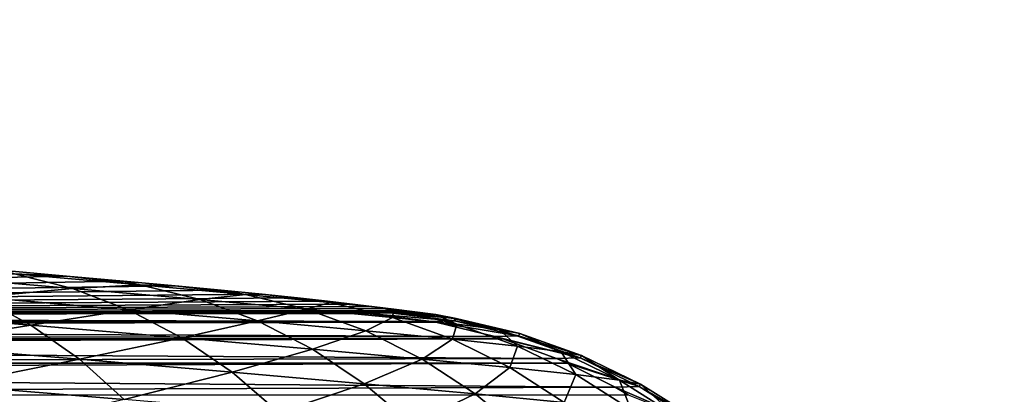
# Model space of a CAD drawing. Header units: metres. Extents: x -46 to 104, y -30 to 30.
# Tile 455 of 656: x 26.223 to 27.044, y 8.836 to 9.148. Entities that reach past the tile are written whole.
import ezdxf

# ---------------------------------------------------------------- set-up
doc = ezdxf.new("R2010")
doc.units = ezdxf.units.M
doc.layers.add('solid_26_000_502_XXX', color=7, linetype='CONTINUOUS')

msp = doc.modelspace()

# ---------------------------------------------------------------- linework, layer by layer
at = {"layer": 'solid_26_000_502_XXX'}
for points in [[(20.621962, 9.145024, 314.983459), (53.972324, 6.803407, 318.43457), (20.627794, 9.147927, 314.929901)], [(26.209709, 8.785028, 311.470215), (20.627794, 9.147927, 314.929901), (53.972324, 6.803407, 318.43457)], [(53.966255, 6.800271, 318.490204), (20.621962, 9.145024, 314.983459), (20.615704, 9.136184, 315.037079)], [(53.966255, 6.800271, 318.490204), (53.972324, 6.803407, 318.43457), (20.621962, 9.145024, 314.983459)], [(53.959827, 6.790901, 318.545135), (20.615704, 9.136184, 315.037079), (20.609173, 9.121511, 315.089386)], [(53.959827, 6.790901, 318.545135), (53.966255, 6.800271, 318.490204), (20.615704, 9.136184, 315.037079)], [(53.953117, 6.775416, 318.598602), (20.608585, 9.119937, 315.093933), (20.602451, 9.101183, 315.13974)], [(53.959827, 6.790901, 318.545135), (20.609173, 9.121511, 315.089386), (20.608585, 9.119937, 315.093933)], [(53.953117, 6.775416, 318.598602), (53.959827, 6.790901, 318.545135), (20.608585, 9.119937, 315.093933)], [(53.946213, 6.754011, 318.649963), (20.601683, 9.098532, 315.145294), (20.595619, 9.075441, 315.187531)], [(53.953117, 6.775416, 318.598602), (20.602451, 9.101183, 315.13974), (20.601683, 9.098532, 315.145294)], [(53.946213, 6.754011, 318.649963), (53.953117, 6.775416, 318.598602), (20.601683, 9.098532, 315.145294)], [(53.946213, 6.754011, 318.649963), (20.595619, 9.075441, 315.187531), (20.594671, 9.071476, 315.193909)], [(53.939201, 6.726954, 318.698578), (20.594671, 9.071476, 315.193909), (20.588755, 9.044594, 315.232208)], [(53.939201, 6.726954, 318.698578), (53.946213, 6.754011, 318.649963), (20.594671, 9.071476, 315.193909)], [(53.939201, 6.726954, 318.698578), (20.588755, 9.044594, 315.232208), (20.587639, 9.039108, 315.239166)], [(53.932171, 6.694587, 318.743805), (20.587639, 9.039108, 315.239166), (20.581944, 9.009012, 315.273224)], [(53.932171, 6.694587, 318.743805), (53.939201, 6.726954, 318.698578), (20.587639, 9.039108, 315.239166)], [(53.932171, 6.694587, 318.743805), (20.581944, 9.009012, 315.273224), (20.580677, 9.001837, 315.280457)], [(53.925209, 6.657315, 318.785126), (20.580677, 9.001837, 315.280457), (20.575266, 8.96912, 315.310059)], [(53.925209, 6.657315, 318.785126), (53.932171, 6.694587, 318.743805), (20.580677, 9.001837, 315.280457)], [(53.925209, 6.657315, 318.785126), (20.575266, 8.96912, 315.310059), (20.573872, 8.960131, 315.317322)], [(53.918404, 6.615608, 318.82196), (20.573872, 8.960131, 315.317322), (20.568802, 8.925397, 315.342316)], [(53.918404, 6.615608, 318.82196), (53.925209, 6.657315, 318.785126), (20.573872, 8.960131, 315.317322)], [(24.73579, 8.903183, 309.328644), (26.261738, 8.934312, 290.551422), (26.21002, 8.938832, 290.42511)], [(24.73579, 8.903183, 309.328644), (26.309147, 8.930079, 290.679535), (26.261738, 8.934312, 290.551422)], [(26.218275, 8.93617, 290.311676), (26.266588, 8.924091, 290.289001), (26.143682, 8.934434, 290.043396)], [(26.143682, 8.934434, 290.043396), (26.266588, 8.924091, 290.289001), (26.188843, 8.916734, 290.018066)], [(26.218275, 8.93617, 290.311676), (26.21002, 8.938832, 290.42511), (26.261738, 8.934312, 290.551422)], [(26.218275, 8.93617, 290.311676), (26.261738, 8.934312, 290.551422), (26.323101, 8.927052, 290.561676)], [(26.218275, 8.93617, 290.311676), (26.323101, 8.927052, 290.561676), (26.266588, 8.924091, 290.289001)], [(26.323101, 8.927052, 290.561676), (26.261738, 8.934312, 290.551422), (26.309147, 8.930079, 290.679535)], [(24.73579, 8.903183, 309.328644), (26.352146, 8.926141, 290.809113), (26.309147, 8.930079, 290.679535)], [(24.73579, 8.903183, 309.328644), (26.39073, 8.9225, 290.940216), (26.352146, 8.926141, 290.809113)], [(26.323101, 8.927052, 290.561676), (26.37281, 8.914852, 290.542328), (26.266588, 8.924091, 290.289001)], [(26.323101, 8.927052, 290.561676), (26.309147, 8.930079, 290.679535), (26.352146, 8.926141, 290.809113)], [(26.323101, 8.927052, 290.561676), (26.352146, 8.926141, 290.809113), (26.411018, 8.919064, 290.818146)], [(26.323101, 8.927052, 290.561676), (26.411018, 8.919064, 290.818146), (26.37281, 8.914852, 290.542328)], [(26.411018, 8.919064, 290.818146), (26.352146, 8.926141, 290.809113), (26.39073, 8.9225, 290.940216)], [(53.918404, 6.615608, 318.82196), (20.568802, 8.925397, 315.342316), (20.567308, 8.914513, 315.349243)], [(24.73579, 8.903183, 309.328644), (26.424801, 8.919164, 291.07251), (26.39073, 8.9225, 290.940216)], [(24.73579, 8.903183, 309.328644), (26.454334, 8.916134, 291.205963), (26.424801, 8.919164, 291.07251)], [(26.266588, 8.924091, 290.289001), (26.313326, 8.906259, 290.266846), (26.188843, 8.916734, 290.018066)], [(26.266588, 8.924091, 290.289001), (26.37281, 8.914852, 290.542328), (26.313326, 8.906259, 290.266846)], [(26.411018, 8.919064, 290.818146), (26.461901, 8.906757, 290.802216), (26.37281, 8.914852, 290.542328)], [(26.411018, 8.919064, 290.818146), (26.39073, 8.9225, 290.940216), (26.424801, 8.919164, 291.07251)], [(26.411018, 8.919064, 290.818146), (26.424801, 8.919164, 291.07251), (26.481594, 8.912242, 291.079895)], [(26.411018, 8.919064, 290.818146), (26.481594, 8.912242, 291.079895), (26.461901, 8.906757, 290.802216)], [(26.481594, 8.912242, 291.079895), (26.424801, 8.919164, 291.07251), (26.454334, 8.916134, 291.205963)], [(53.911839, 6.569991, 318.853912), (20.567308, 8.914513, 315.349243), (20.56263, 8.878366, 315.369598)], [(53.911839, 6.569991, 318.853912), (53.918404, 6.615608, 318.82196), (20.567308, 8.914513, 315.349243)], [(24.73579, 8.903183, 309.328644), (26.479282, 8.913418, 291.34021), (26.454334, 8.916134, 291.205963)], [(24.73579, 8.903183, 309.328644), (26.499624, 8.911016, 291.47522), (26.479282, 8.913418, 291.34021)], [(24.73579, 8.903183, 309.328644), (26.515335, 8.908934, 291.610626), (26.499624, 8.911016, 291.47522)], [(26.188843, 8.916734, 290.018066), (26.231924, 8.893488, 289.993622), (26.089388, 8.905175, 289.750854)], [(26.188843, 8.916734, 290.018066), (26.313326, 8.906259, 290.266846), (26.231924, 8.893488, 289.993622)], [(26.37281, 8.914852, 290.542328), (26.420912, 8.896901, 290.523438), (26.313326, 8.906259, 290.266846)], [(26.37281, 8.914852, 290.542328), (26.461901, 8.906757, 290.802216), (26.420912, 8.896901, 290.523438)], [(26.481594, 8.912242, 291.079895), (26.454334, 8.916134, 291.205963), (26.479282, 8.913418, 291.34021)], [(26.481594, 8.912242, 291.079895), (26.533419, 8.899845, 291.067505), (26.461901, 8.906757, 290.802216)], [(26.534508, 8.906618, 291.345856), (26.479282, 8.913418, 291.34021), (26.499624, 8.911016, 291.47522)], [(26.481594, 8.912242, 291.079895), (26.479282, 8.913418, 291.34021), (26.534508, 8.906618, 291.345856)], [(26.481594, 8.912242, 291.079895), (26.534508, 8.906618, 291.345856), (26.533419, 8.899845, 291.067505)], [(26.534508, 8.906618, 291.345856), (26.499624, 8.911016, 291.47522), (26.515335, 8.908934, 291.610626)], [(24.73579, 8.903183, 309.328644), (26.526392, 8.907173, 291.746368), (26.515335, 8.908934, 291.610626)], [(24.73579, 8.903183, 309.328644), (26.532825, 8.905733, 291.882111), (26.526392, 8.907173, 291.746368)], [(24.73579, 8.903183, 309.328644), (26.534624, 8.904616, 292.017792), (26.532825, 8.905733, 291.882111)], [(24.73579, 8.903183, 309.328644), (26.531858, 8.90382, 292.153046), (26.534624, 8.904616, 292.017792)], [(24.73579, 8.903183, 309.328644), (26.512775, 8.903183, 292.421753), (26.531858, 8.90382, 292.153046)], [(24.756121, 8.901332, 309.33078), (26.512775, 8.903183, 292.421753), (24.73579, 8.903183, 309.328644)], [(26.566006, 8.896524, 292.427368), (26.512775, 8.903183, 292.421753), (24.756121, 8.901332, 309.33078)], [(26.566006, 8.896524, 292.427368), (24.756121, 8.901332, 309.33078), (24.792709, 8.895844, 309.334625)], [(26.089388, 8.905175, 289.750854), (26.231924, 8.893488, 289.993622), (26.128242, 8.876795, 289.724792)], [(26.313326, 8.906259, 290.266846), (26.357927, 8.882884, 290.245453), (26.231924, 8.893488, 289.993622)], [(26.313326, 8.906259, 290.266846), (26.420912, 8.896901, 290.523438), (26.357927, 8.882884, 290.245453)], [(26.461901, 8.906757, 290.802216), (26.511147, 8.888701, 290.786652), (26.420912, 8.896901, 290.523438)], [(26.461901, 8.906757, 290.802216), (26.533419, 8.899845, 291.067505), (26.511147, 8.888701, 290.786652)], [(26.585289, 8.897159, 292.15686), (26.531858, 8.90382, 292.153046), (26.512775, 8.903183, 292.421753)], [(26.585289, 8.897159, 292.15686), (26.512775, 8.903183, 292.421753), (26.566006, 8.896524, 292.427368)], [(26.56954, 8.902216, 291.614777), (26.515335, 8.908934, 291.610626), (26.526392, 8.907173, 291.746368)], [(26.534508, 8.906618, 291.345856), (26.515335, 8.908934, 291.610626), (26.56954, 8.902216, 291.614777)], [(26.56954, 8.902216, 291.614777), (26.526392, 8.907173, 291.746368), (26.532825, 8.905733, 291.882111)], [(26.586489, 8.899058, 291.885559), (26.534624, 8.904616, 292.017792), (26.531858, 8.90382, 292.153046)], [(26.586489, 8.899058, 291.885559), (26.531858, 8.90382, 292.153046), (26.585289, 8.897159, 292.15686)], [(26.586489, 8.899058, 291.885559), (26.532825, 8.905733, 291.882111), (26.534624, 8.904616, 292.017792)], [(26.56954, 8.902216, 291.614777), (26.532825, 8.905733, 291.882111), (26.586489, 8.899058, 291.885559)], [(26.534508, 8.906618, 291.345856), (26.587038, 8.894146, 291.336975), (26.533419, 8.899845, 291.067505)], [(26.534508, 8.906618, 291.345856), (26.56954, 8.902216, 291.614777), (26.587038, 8.894146, 291.336975)], [(26.56954, 8.902216, 291.614777), (26.622538, 8.889686, 291.609497), (26.587038, 8.894146, 291.336975)], [(26.56954, 8.902216, 291.614777), (26.586489, 8.899058, 291.885559), (26.622538, 8.889686, 291.609497)], [(26.569691, 8.895844, 292.427734), (26.566006, 8.896524, 292.427368), (24.792709, 8.895844, 309.334625)], [(26.569691, 8.895844, 292.427734), (24.792709, 8.895844, 309.334625), (24.811165, 8.892, 309.336548)], [(26.618958, 8.883918, 292.432922), (26.569691, 8.895844, 292.427734), (24.811165, 8.892, 309.336548)], [(26.231924, 8.893488, 289.993622), (26.272413, 8.864974, 289.970367), (26.128242, 8.876795, 289.724792)], [(26.231924, 8.893488, 289.993622), (26.357927, 8.882884, 290.245453), (26.272413, 8.864974, 289.970367)], [(26.420912, 8.896901, 290.523438), (26.466827, 8.873413, 290.505157), (26.357927, 8.882884, 290.245453)], [(26.420912, 8.896901, 290.523438), (26.511147, 8.888701, 290.786652), (26.466827, 8.873413, 290.505157)], [(26.533419, 8.899845, 291.067505), (26.583582, 8.881701, 291.055328), (26.511147, 8.888701, 290.786652)], [(26.533419, 8.899845, 291.067505), (26.587038, 8.894146, 291.336975), (26.583582, 8.881701, 291.055328)], [(26.585289, 8.897159, 292.15686), (26.566006, 8.896524, 292.427368), (26.638496, 8.884561, 292.158813)], [(26.638496, 8.884561, 292.158813), (26.566006, 8.896524, 292.427368), (26.569691, 8.895844, 292.427734)], [(26.638496, 8.884561, 292.158813), (26.569691, 8.895844, 292.427734), (26.618958, 8.883918, 292.432922)], [(26.587038, 8.894146, 291.336975), (26.63789, 8.875929, 291.328278), (26.583582, 8.881701, 291.055328)], [(26.586489, 8.899058, 291.885559), (26.585289, 8.897159, 292.15686), (26.639711, 8.886485, 291.883881)], [(26.585289, 8.897159, 292.15686), (26.638496, 8.884561, 292.158813), (26.639711, 8.886485, 291.883881)], [(26.586489, 8.899058, 291.885559), (26.639711, 8.886485, 291.883881), (26.622538, 8.889686, 291.609497)], [(26.587038, 8.894146, 291.336975), (26.622538, 8.889686, 291.609497), (26.63789, 8.875929, 291.328278)], [(26.618958, 8.883918, 292.432922), (24.811165, 8.892, 309.336548), (24.848408, 8.881959, 309.340454)], [(26.511147, 8.888701, 290.786652), (26.558165, 8.865113, 290.771606), (26.466827, 8.873413, 290.505157)], [(26.511147, 8.888701, 290.786652), (26.583582, 8.881701, 291.055328), (26.558165, 8.865113, 290.771606)], [(26.622538, 8.889686, 291.609497), (26.673847, 8.87141, 291.604309), (26.63789, 8.875929, 291.328278)], [(26.622538, 8.889686, 291.609497), (26.639711, 8.886485, 291.883881), (26.673847, 8.87141, 291.604309)], [(26.639711, 8.886485, 291.883881), (26.638496, 8.884561, 292.158813), (26.691242, 8.86817, 291.882202)], [(26.639711, 8.886485, 291.883881), (26.691242, 8.86817, 291.882202), (26.673847, 8.87141, 291.604309)], [(53.911839, 6.569991, 318.853912), (20.56263, 8.878366, 315.369598), (20.561068, 8.865559, 315.375854)], [(26.625387, 8.881961, 292.433594), (26.618958, 8.883918, 292.432922), (24.848408, 8.881959, 309.340454)], [(26.625387, 8.881961, 292.433594), (24.848408, 8.881959, 309.340454), (24.864822, 8.876524, 309.342194)], [(26.670221, 8.86557, 292.438293), (26.625387, 8.881961, 292.433594), (24.864822, 8.876524, 309.342194)], [(26.128242, 8.876795, 289.724792), (26.272413, 8.864974, 289.970367), (26.164125, 8.84348, 289.700378)], [(26.357927, 8.882884, 290.245453), (26.399858, 8.854249, 290.225067), (26.272413, 8.864974, 289.970367)], [(26.357927, 8.882884, 290.245453), (26.466827, 8.873413, 290.505157), (26.399858, 8.854249, 290.225067)], [(26.583582, 8.881701, 291.055328), (26.631485, 8.858027, 291.043549), (26.558165, 8.865113, 290.771606)], [(26.583582, 8.881701, 291.055328), (26.63789, 8.875929, 291.328278), (26.631485, 8.858027, 291.043549)], [(26.638496, 8.884561, 292.158813), (26.618958, 8.883918, 292.432922), (26.69001, 8.86622, 292.160675)], [(26.69001, 8.86622, 292.160675), (26.618958, 8.883918, 292.432922), (26.625387, 8.881961, 292.433594)], [(26.69001, 8.86622, 292.160675), (26.625387, 8.881961, 292.433594), (26.670221, 8.86557, 292.438293)], [(26.638496, 8.884561, 292.158813), (26.69001, 8.86622, 292.160675), (26.691242, 8.86817, 291.882202)], [(26.670221, 8.86557, 292.438293), (24.864822, 8.876524, 309.342194), (24.902143, 8.861715, 309.34613)], [(26.466827, 8.873413, 290.505157), (26.510008, 8.844669, 290.487762), (26.399858, 8.854249, 290.225067)], [(26.466827, 8.873413, 290.505157), (26.558165, 8.865113, 290.771606), (26.510008, 8.844669, 290.487762)], [(26.63789, 8.875929, 291.328278), (26.686457, 8.852184, 291.319855), (26.631485, 8.858027, 291.043549)], [(26.63789, 8.875929, 291.328278), (26.673847, 8.87141, 291.604309), (26.686457, 8.852184, 291.319855)], [(26.673847, 8.87141, 291.604309), (26.722855, 8.84761, 291.599243), (26.686457, 8.852184, 291.319855)], [(26.673847, 8.87141, 291.604309), (26.691242, 8.86817, 291.882202), (26.722855, 8.84761, 291.599243)], [(53.905602, 6.521037, 318.880524), (20.561068, 8.865559, 315.375854), (20.55682, 8.828589, 315.391541)], [(53.905602, 6.521037, 318.880524), (53.911839, 6.569991, 318.853912), (20.561068, 8.865559, 315.375854)], [(26.679121, 8.861718, 292.43924), (26.670221, 8.86557, 292.438293), (24.902143, 8.861715, 309.34613)], [(26.679121, 8.861718, 292.43924), (24.902143, 8.861715, 309.34613), (24.916416, 8.855099, 309.347626)], [(26.719185, 8.8417, 292.443451), (26.679121, 8.861718, 292.43924), (24.916416, 8.855099, 309.347626)], [(26.272413, 8.864974, 289.970367), (26.309822, 8.831534, 289.948547), (26.164125, 8.84348, 289.700378)], [(26.272413, 8.864974, 289.970367), (26.399858, 8.854249, 290.225067), (26.309822, 8.831534, 289.948547)], [(26.558165, 8.865113, 290.771606), (26.602392, 8.836274, 290.757263), (26.510008, 8.844669, 290.487762)], [(26.558165, 8.865113, 290.771606), (26.631485, 8.858027, 291.043549), (26.602392, 8.836274, 290.757263)], [(26.69001, 8.86622, 292.160675), (26.670221, 8.86557, 292.438293), (26.739216, 8.842357, 292.162445)], [(26.739216, 8.842357, 292.162445), (26.670221, 8.86557, 292.438293), (26.679121, 8.861718, 292.43924)], [(26.739216, 8.842357, 292.162445), (26.679121, 8.861718, 292.43924), (26.719185, 8.8417, 292.443451)], [(26.691242, 8.86817, 291.882202), (26.69001, 8.86622, 292.160675), (26.740461, 8.84433, 291.880554)], [(26.69001, 8.86622, 292.160675), (26.739216, 8.842357, 292.162445), (26.740461, 8.84433, 291.880554)], [(26.691242, 8.86817, 291.882202), (26.740461, 8.84433, 291.880554), (26.722855, 8.84761, 291.599243)], [(26.719185, 8.8417, 292.443451), (24.916416, 8.855099, 309.347626), (24.953203, 8.835382, 309.351471)], [(26.399858, 8.854249, 290.225067), (26.438618, 8.820696, 290.205933), (26.309822, 8.831534, 289.948547)], [(26.399858, 8.854249, 290.225067), (26.510008, 8.844669, 290.487762), (26.438618, 8.820696, 290.205933)], [(26.631485, 8.858027, 291.043549), (26.676554, 8.829106, 291.032318), (26.602392, 8.836274, 290.757263)], [(26.631485, 8.858027, 291.043549), (26.686457, 8.852184, 291.319855), (26.676554, 8.829106, 291.032318)], [(26.686457, 8.852184, 291.319855), (26.732157, 8.823196, 291.311768), (26.676554, 8.829106, 291.032318)], [(26.686457, 8.852184, 291.319855), (26.722855, 8.84761, 291.599243), (26.732157, 8.823196, 291.311768)], [(26.510008, 8.844669, 290.487762), (26.549934, 8.811014, 290.471436), (26.438618, 8.820696, 290.205933)], [(26.510008, 8.844669, 290.487762), (26.602392, 8.836274, 290.757263), (26.549934, 8.811014, 290.471436)], [(26.722855, 8.84761, 291.599243), (26.768972, 8.818571, 291.594391), (26.732157, 8.823196, 291.311768)], [(26.722855, 8.84761, 291.599243), (26.740461, 8.84433, 291.880554), (26.768972, 8.818571, 291.594391)], [(26.740461, 8.84433, 291.880554), (26.739216, 8.842357, 292.162445), (26.786781, 8.815252, 291.878937)], [(26.740461, 8.84433, 291.880554), (26.786781, 8.815252, 291.878937), (26.768972, 8.818571, 291.594391)], [(26.730179, 8.835386, 292.444611), (26.719185, 8.8417, 292.443451), (24.953203, 8.835382, 309.351471)], [(26.164125, 8.84348, 289.700378), (26.309822, 8.831534, 289.948547), (26.196602, 8.80563, 289.677887)], [(26.602392, 8.836274, 290.757263), (26.643299, 8.80253, 290.743774), (26.549934, 8.811014, 290.471436)], [(26.602392, 8.836274, 290.757263), (26.676554, 8.829106, 291.032318), (26.643299, 8.80253, 290.743774)], [(26.739216, 8.842357, 292.162445), (26.719185, 8.8417, 292.443451), (26.785521, 8.813256, 292.164062)], [(26.785521, 8.813256, 292.164062), (26.719185, 8.8417, 292.443451), (26.730179, 8.835386, 292.444611)], [(26.739216, 8.842357, 292.162445), (26.785521, 8.813256, 292.164062), (26.786781, 8.815252, 291.878937)]]:
    msp.add_3dface(points, dxfattribs=at)

doc.saveas('drawing.dxf')
